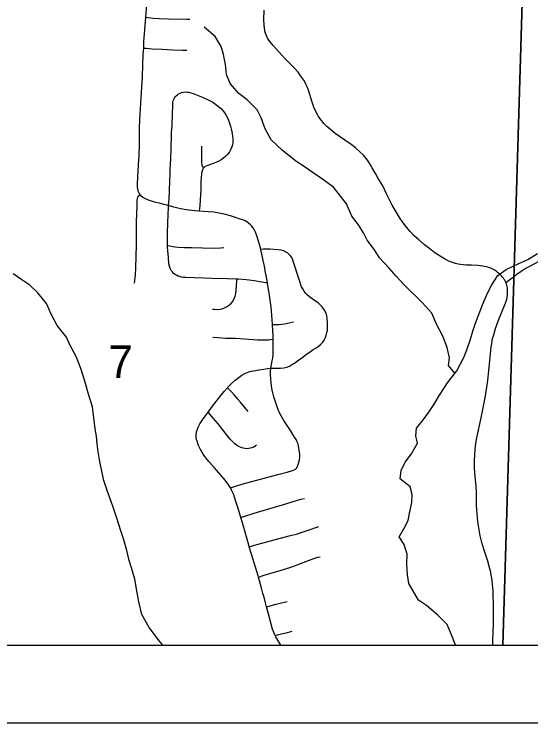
# Model space of a CAD drawing. Extents: x -14196 to 143, y -6096 to 28.
# Drawn here: x 63.739 to 64.404, y 16.799 to 17.71 of the extents above; entities that cross this region are included whole.
import ezdxf

# ---------------------------------------------------------------- set-up
doc = ezdxf.new("R2010")
doc.units = 0
for name, color, linetype in [('GM_X_Corporation', 7, 'Continuous'), ('GM_X_County_Road', 7, 'Continuous'), ('GM_X_Minor_River', 7, 'Continuous'), ('GM_X_Section_Text', 7, 'Continuous'), ('GM_X_Township_Road', 7, 'Continuous'), ('SH_Data', 7, 'Continuous')]:
    doc.layers.add(name, color=color, linetype=linetype)

msp = doc.modelspace()

# ---------------------------------------------------------------- linework, layer by layer
at = {"layer": 'GM_X_Corporation'}
for points in [[(58.10282, 16.89854), (64.90282, 16.89854), (64.90282, 18.72858), (64.42664, 18.73471), (64.36963, 18.73435), (63.68786, 18.74138), (63.08865, 18.75772), (62.54026, 18.77306)], [(62.31172, 16.89854), (64.90282, 16.89854), (64.90282, 18.72858), (64.42664, 18.73471), (64.36963, 18.73435), (63.68786, 18.74138), (63.08865, 18.75772), (62.54026, 18.77306)]]:
    msp.add_lwpolyline(points, dxfattribs=at)
for points in [[(63.34985, 16.89854), (64.36791, 16.89854), (64.39395, 17.76746), (63.39925, 17.80096)], [(64.36791, 16.89854), (64.90282, 16.89854), (64.90282, 17.75358), (64.39395, 17.76746)]]:
    msp.add_lwpolyline(points, close=True, dxfattribs=at)
at = {"layer": 'GM_X_County_Road'}
for points in [[(64.37186, 17.36491), (64.37141, 17.36586), (64.37093, 17.36675), (64.37035, 17.36771), (64.36976, 17.36865), (64.36859, 17.37024), (64.36741, 17.3717), (64.3661, 17.37313), (64.36478, 17.37445), (64.36286, 17.3762), (64.36094, 17.37776), (64.35917, 17.37909), (64.35734, 17.38038), (64.3557, 17.38134), (64.35401, 17.38227), (64.35229, 17.38307), (64.35051, 17.38376), (64.34836, 17.38446), (64.34625, 17.38503), (64.34402, 17.3855), (64.34191, 17.38587), (64.33917, 17.38625), (64.3363, 17.38648), (64.32773, 17.38683), (64.32085, 17.38709), (64.31698, 17.38747), (64.31356, 17.38787), (64.31015, 17.38851), (64.307, 17.38924), (64.30426, 17.39001), (64.30179, 17.39092), (64.2984, 17.39227), (64.2929, 17.39498), (64.2871, 17.39846), (64.28052, 17.40305), (64.27406, 17.40782), (64.26722, 17.41309), (64.25967, 17.41941), (64.25383, 17.42484), (64.24871, 17.43015), (64.24389, 17.43572), (64.23939, 17.44156), (64.23485, 17.44815), (64.23036, 17.4555), (64.22562, 17.46413), (64.22174, 17.47183), (64.21832, 17.47885), (64.2132, 17.48884), (64.20708, 17.49948), (64.20391, 17.50471), (64.19955, 17.51211), (64.19739, 17.51594), (64.19516, 17.51961), (64.1937, 17.52192), (64.192, 17.52422), (64.19021, 17.52639), (64.18833, 17.52843), (64.18397, 17.53284), (64.17839, 17.53774), (64.1725, 17.54227), (64.1644, 17.54795), (64.15219, 17.55632), (64.14637, 17.56087), (64.1413, 17.56533), (64.13746, 17.56928), (64.13469, 17.57252), (64.13263, 17.57519), (64.13077, 17.57798), (64.12909, 17.58081), (64.12749, 17.58386), (64.12479, 17.59004), (64.1225, 17.59641), (64.11771, 17.61187), (64.11624, 17.61555), (64.11488, 17.61887), (64.11333, 17.6219), (64.11155, 17.62493), (64.10803, 17.63012), (64.10421, 17.63508), (64.0993, 17.64077), (64.08774, 17.65253), (64.07209, 17.66959), (64.0682, 17.6743), (64.0666, 17.67652), (64.06514, 17.67877), (64.06405, 17.68084), (64.06309, 17.68312), (64.06233, 17.68552), (64.06172, 17.68777), (64.06134, 17.68958), (64.06108, 17.69134), (64.06048, 17.69621), (64.06024, 17.70235), (64.06083, 17.71472)], [(64.35488, 16.89854), (64.35478, 16.90436), (64.35562, 16.92545), (64.35572, 16.94907), (64.35559, 16.96525), (64.35545, 16.96889), (64.35515, 16.97273), (64.35476, 16.97657), (64.35426, 16.98081), (64.35367, 16.98464), (64.35302, 16.98821), (64.35221, 16.99238), (64.35111, 16.99674), (64.34844, 17.00636), (64.34355, 17.02174), (64.34085, 17.03061), (64.33876, 17.03898), (64.33725, 17.04686), (64.33574, 17.05726), (64.33466, 17.06769), (64.33401, 17.07817), (64.3341, 17.0887), (64.33393, 17.09555), (64.33353, 17.10302), (64.33242, 17.11544), (64.33157, 17.12592), (64.33135, 17.13579), (64.33161, 17.14319), (64.33226, 17.15057), (64.33324, 17.15791), (64.33455, 17.1652), (64.33999, 17.19063), (64.34377, 17.2101), (64.34582, 17.22169), (64.34842, 17.23879), (64.35001, 17.25167), (64.35154, 17.26831), (64.35298, 17.2818), (64.35357, 17.28587), (64.35433, 17.2903), (64.35513, 17.29385), (64.35607, 17.29744), (64.3586, 17.30566), (64.36235, 17.31612), (64.368, 17.32984), (64.3712, 17.33795), (64.37284, 17.34335), (64.37325, 17.34518), (64.37355, 17.34708), (64.37383, 17.34941), (64.37399, 17.35151), (64.37402, 17.35385), (64.37396, 17.35596), (64.37378, 17.35781), (64.37348, 17.35977), (64.37309, 17.36137), (64.37263, 17.36289), (64.37223, 17.36401), (64.37186, 17.36491)]]:
    msp.add_lwpolyline(points, dxfattribs=at)
at = {"layer": 'GM_X_Minor_River'}
for points in [[(64.30626, 17.24793), (64.29793, 17.25804), (64.29934, 17.26791), (64.29617, 17.28115), (64.2907, 17.29589), (64.28258, 17.31098), (64.27637, 17.32533), (64.26409, 17.33887), (64.24072, 17.36178), (64.23075, 17.37268), (64.22154, 17.38322), (64.20889, 17.39637), (64.20272, 17.40655), (64.19311, 17.41898), (64.18846, 17.4288), (64.1819, 17.43898), (64.17345, 17.4499), (64.16646, 17.46577), (64.14993, 17.48725), (64.13312, 17.49923), (64.12243, 17.50672), (64.11212, 17.51383), (64.10143, 17.52094), (64.08384, 17.53481), (64.06968, 17.54796), (64.06195, 17.56231), (64.05687, 17.57631), (64.05184, 17.58689), (64.03881, 17.59967), (64.02811, 17.60792), (64.01698, 17.62072), (64.01231, 17.63207), (64.01104, 17.64496), (64.00825, 17.65785), (64.00512, 17.66807), (63.9974, 17.68091), (63.98363, 17.69293)], [(64.30674, 16.89854), (64.30629, 16.89967), (64.30277, 16.90949), (64.29616, 16.92495), (64.28428, 16.93696), (64.26974, 16.94932), (64.25943, 16.95641), (64.24669, 16.97788), (64.24505, 16.98885), (64.24415, 17.00248), (64.24477, 17.01536), (64.24084, 17.02783), (64.2343, 17.03761), (64.241, 17.04904), (64.24583, 17.05856), (64.24762, 17.06805), (64.25051, 17.08172), (64.25115, 17.09233), (64.24877, 17.10216), (64.23578, 17.11227), (64.23718, 17.12289), (64.24199, 17.13355), (64.25022, 17.14424), (64.25804, 17.15796), (64.25566, 17.16741), (64.2567, 17.17728), (64.26455, 17.18683), (64.2724, 17.1979), (64.2795, 17.2082), (64.2862, 17.21964), (64.29665, 17.23566), (64.30862, 17.25094), (64.31753, 17.26809), (64.3216, 17.27798), (64.32638, 17.29206), (64.32931, 17.30232), (64.33262, 17.31222), (64.33815, 17.32706), (64.34258, 17.3381), (64.34665, 17.348), (64.35296, 17.36058), (64.36154, 17.37356), (64.37207, 17.38162), (64.3883, 17.38899), (64.4, 17.39441), (64.41243, 17.40211)], [(63.93002, 16.89854), (63.92598, 16.90363), (63.91251, 16.92131), (63.90324, 16.93788), (63.89927, 16.95413), (63.89685, 16.96812), (63.89404, 16.98324), (63.88971, 16.99797), (63.88695, 17.00742), (63.88378, 17.02027), (63.88023, 17.03387), (63.87631, 17.04558), (63.8716, 17.06031), (63.86573, 17.0773), (63.85869, 17.09732), (63.85439, 17.11016), (63.85081, 17.12604), (63.8488, 17.13663), (63.84717, 17.14685), (63.84592, 17.15745), (63.84468, 17.16729), (63.84307, 17.17675), (63.83974, 17.20477), (63.83464, 17.22102), (63.82991, 17.23804), (63.8248, 17.25429), (63.81858, 17.26978), (63.81046, 17.28449), (63.80618, 17.29431), (63.79427, 17.30936), (63.78654, 17.32408), (63.78033, 17.33768), (63.76918, 17.3516), (63.75884, 17.36137), (63.74854, 17.3681), (63.73746, 17.37596)]]:
    msp.add_lwpolyline(points, dxfattribs=at)
at = {"layer": 'GM_X_Township_Road'}
for points in [[(63.90851, 17.70581), (63.90879, 17.71095), (63.90901, 17.71722), (63.90894, 17.72364), (63.90879, 17.72949), (63.90844, 17.73534), (63.90694, 17.74489)], [(63.90565, 17.66618), (63.90587, 17.67409), (63.90723, 17.68992), (63.90851, 17.70581)], [(63.90851, 17.70581), (63.9113, 17.70547), (63.918, 17.7045), (63.92537, 17.70401), (63.9377, 17.70389), (63.96124, 17.70345), (63.96496, 17.70339)], [(63.90096, 17.4776), (63.90053, 17.47814), (63.89958, 17.47972), (63.89858, 17.48198), (63.89792, 17.48499), (63.89764, 17.48743), (63.89758, 17.48931), (63.89762, 17.49303), (63.8979, 17.49861), (63.89814, 17.50233), (63.8984, 17.50604), (63.89864, 17.50975), (63.89888, 17.51345), (63.89905, 17.51653), (63.89961, 17.5282), (63.90014, 17.54123), (63.90032, 17.5524), (63.9004, 17.56234), (63.90082, 17.57468), (63.90152, 17.58821), (63.90404, 17.62962), (63.90508, 17.65812), (63.90565, 17.66618)], [(63.90565, 17.66618), (63.90863, 17.66592), (63.91659, 17.66523), (63.92951, 17.66455), (63.94308, 17.66406), (63.95541, 17.66358), (63.96097, 17.66359)], [(63.93756, 17.46353), (63.93826, 17.47291), (63.9387, 17.48157), (63.93928, 17.49647), (63.93953, 17.50392), (63.93973, 17.51012), (63.94032, 17.52434), (63.94089, 17.53665), (63.94108, 17.54219), (63.94126, 17.5502), (63.94149, 17.55761), (63.94212, 17.56673), (63.94228, 17.56978), (63.94276, 17.57891), (63.94301, 17.59455), (63.94327, 17.59662), (63.94373, 17.59837), (63.94438, 17.60019), (63.94522, 17.60201), (63.94613, 17.6035), (63.94749, 17.60493), (63.94898, 17.60616), (63.9506, 17.6072), (63.95256, 17.60817), (63.95469, 17.60895), (63.95684, 17.60953), (63.95917, 17.60973), (63.9617, 17.6096), (63.96365, 17.60934), (63.96611, 17.60876), (63.96946, 17.60763), (63.98215, 17.60254), (63.98948, 17.59914), (63.9944, 17.5965), (63.99807, 17.59416), (64.00203, 17.59116), (64.00573, 17.58783), (64.00849, 17.58475), (64.01005, 17.58247), (64.01122, 17.58053), (64.01278, 17.57774), (64.01421, 17.57462), (64.01518, 17.57228), (64.01615, 17.56956), (64.01745, 17.56573), (64.01862, 17.5608), (64.01959, 17.55619), (64.02004, 17.55262), (64.02037, 17.55002), (64.0205, 17.54691), (64.0203, 17.54431), (64.01992, 17.54178), (64.01907, 17.53919), (64.0175, 17.5355), (64.01603, 17.53277), (64.01383, 17.52977), (64.01129, 17.52704), (64.00848, 17.52459), (64.00541, 17.52248), (64.00213, 17.52072), (63.99639, 17.51835), (63.98707, 17.51487), (63.98487, 17.51371), (63.98344, 17.51254), (63.98271, 17.51165)], [(63.98271, 17.51165), (63.98154, 17.51385), (63.98104, 17.51499), (63.98068, 17.51663), (63.98038, 17.5192), (63.98044, 17.53194), (63.98033, 17.53995)], [(63.98271, 17.51165), (63.98226, 17.51112), (63.98134, 17.50951), (63.98047, 17.50719), (63.97983, 17.50415), (63.97945, 17.4998), (63.97929, 17.49422), (63.97894, 17.48308), (63.97838, 17.4713), (63.97769, 17.46326), (63.97711, 17.45645)], [(63.89395, 17.36387), (63.89507, 17.37435), (63.89561, 17.38363), (63.89625, 17.41335), (63.89638, 17.42323), (63.89651, 17.44233), (63.89698, 17.46325), (63.89732, 17.47001), (63.89774, 17.47272), (63.89825, 17.4744), (63.89892, 17.47557), (63.89977, 17.4765), (63.90096, 17.4776)], [(63.93756, 17.46353), (63.93498, 17.46422), (63.93139, 17.46519), (63.92598, 17.46654), (63.92298, 17.46734), (63.91937, 17.46822), (63.91579, 17.46929), (63.91166, 17.47065), (63.90708, 17.47256), (63.90445, 17.47422), (63.90206, 17.47621), (63.90096, 17.4776)], [(63.93639, 17.41211), (63.93631, 17.41887), (63.93642, 17.42874), (63.93687, 17.4411), (63.93718, 17.45224), (63.93747, 17.46091), (63.93756, 17.46353)], [(63.97711, 17.45645), (63.97128, 17.45677), (63.96388, 17.45753), (63.9602, 17.45809), (63.95293, 17.45958), (63.94453, 17.46167), (63.93756, 17.46353)], [(64.05627, 17.40716), (64.05575, 17.40942), (64.05353, 17.41783), (64.05125, 17.42493), (64.04935, 17.42952), (64.04759, 17.4328), (64.0464, 17.43481), (64.04483, 17.43702), (64.0429, 17.43895), (64.04055, 17.44094), (64.0382, 17.44258), (64.03599, 17.44387), (64.03307, 17.44515), (64.02965, 17.44636), (64.02258, 17.44873), (64.01723, 17.45034), (64.00761, 17.45281), (64.00031, 17.45434), (63.99603, 17.455), (63.98862, 17.45579), (63.97711, 17.45645)], [(63.93639, 17.41211), (63.93903, 17.41173), (63.94304, 17.41114), (63.94996, 17.41028), (63.95798, 17.40984), (63.96726, 17.4096), (63.98149, 17.40923), (63.99758, 17.40894), (64.00438, 17.40919), (64.00868, 17.40963)], [(64.02561, 17.36894), (64.01359, 17.36929), (63.99384, 17.36998), (63.95984, 17.37098), (63.95656, 17.3713), (63.9541, 17.37174), (63.95183, 17.37224), (63.94963, 17.373), (63.94768, 17.37395), (63.94604, 17.37495), (63.9441, 17.37643), (63.94253, 17.37823), (63.94102, 17.38015), (63.93958, 17.38283), (63.93861, 17.38573), (63.93803, 17.38873), (63.93733, 17.3967), (63.93642, 17.41023), (63.93639, 17.41211)], [(64.06929, 17.25457), (64.07442, 17.25451), (64.07813, 17.25442), (64.08184, 17.25457), (64.08615, 17.2552), (64.08977, 17.25607), (64.09325, 17.25735), (64.09602, 17.25872), (64.09973, 17.26099), (64.10372, 17.26396), (64.10917, 17.26807), (64.11522, 17.27238), (64.11875, 17.27489), (64.12381, 17.27847), (64.12752, 17.28073), (64.13007, 17.28257), (64.13344, 17.28539), (64.13601, 17.28807), (64.13786, 17.29052), (64.13934, 17.29322), (64.14064, 17.2967), (64.14151, 17.3003), (64.14199, 17.30336), (64.14233, 17.30769), (64.14236, 17.31266), (64.14194, 17.31824), (64.14128, 17.32191), (64.14037, 17.32487), (64.13909, 17.32766), (64.13751, 17.3303), (64.13528, 17.33326), (64.13275, 17.33599), (64.12997, 17.33845), (64.12545, 17.34173), (64.11931, 17.34597), (64.11597, 17.34886), (64.11435, 17.35065), (64.11233, 17.35348), (64.11048, 17.35655), (64.10891, 17.35933), (64.10784, 17.36169), (64.10649, 17.36589), (64.09728, 17.39484), (64.09622, 17.39676), (64.09458, 17.39898), (64.09336, 17.4004), (64.09201, 17.40168), (64.09065, 17.40275), (64.08909, 17.40382), (64.08724, 17.40475), (64.08547, 17.40549), (64.08247, 17.40622), (64.07817, 17.40679), (64.0683, 17.40738), (64.062, 17.40753), (64.05979, 17.40739), (64.05627, 17.40716)], [(64.06505, 17.36391), (64.06413, 17.36936), (64.06214, 17.37973), (64.06148, 17.38337), (64.05952, 17.39311), (64.05627, 17.40716)], [(64.37186, 17.36491), (64.37678, 17.36852), (64.38171, 17.37221), (64.38572, 17.37533), (64.3913, 17.3793), (64.39659, 17.38253), (64.40255, 17.38586), (64.4147, 17.3921)], [(63.99434, 17.33058), (63.99678, 17.33026), (64.00048, 17.33006), (64.00355, 17.33029), (64.00656, 17.33091), (64.00947, 17.33194), (64.01224, 17.3333), (64.01485, 17.33497), (64.01722, 17.33696), (64.01929, 17.33925), (64.02067, 17.3413), (64.02206, 17.34408), (64.02315, 17.34699), (64.02409, 17.35059), (64.02463, 17.35427), (64.02485, 17.36171), (64.02531, 17.36601), (64.02561, 17.36894)], [(64.06505, 17.36391), (64.05744, 17.36513), (64.04766, 17.36668), (64.04129, 17.36769), (64.03763, 17.36819), (64.02779, 17.36887), (64.02561, 17.36894)], [(64.07147, 17.31066), (64.0707, 17.32268), (64.06958, 17.33315), (64.06704, 17.35096), (64.06558, 17.36079), (64.06505, 17.36391)], [(64.07147, 17.31066), (64.07508, 17.31078), (64.08004, 17.31093), (64.08683, 17.3117), (64.09294, 17.31277), (64.09654, 17.31371), (64.0983, 17.31432)], [(64.07232, 17.29166), (64.07225, 17.29677), (64.07193, 17.3029), (64.07154, 17.30969), (64.07147, 17.31066)], [(63.99457, 17.29451), (64.00134, 17.29384), (64.01123, 17.29332), (64.02362, 17.29306), (64.03537, 17.2925), (64.05265, 17.29113), (64.06008, 17.29084), (64.06627, 17.29093), (64.06871, 17.29122), (64.07232, 17.29166)], [(64.06929, 17.25457), (64.07109, 17.26419), (64.07168, 17.26724), (64.07214, 17.27219), (64.07226, 17.27653), (64.07232, 17.28273), (64.07236, 17.28825), (64.07232, 17.29166)], [(64.01328, 17.22945), (64.01397, 17.23023), (64.01838, 17.2346), (64.02347, 17.23913), (64.02829, 17.24299), (64.03182, 17.24545), (64.03499, 17.24727), (64.03885, 17.24898), (64.04103, 17.24974), (64.04244, 17.25018), (64.04411, 17.25064), (64.04751, 17.25133), (64.05374, 17.25236), (64.06009, 17.25336), (64.065, 17.25414), (64.06929, 17.25457)], [(64.01727, 17.10074), (64.02125, 17.10209), (64.03187, 17.1053), (64.04321, 17.10858), (64.07833, 17.11778), (64.09041, 17.12098), (64.09711, 17.12284), (64.09946, 17.12383), (64.10117, 17.1249), (64.10253, 17.12647), (64.10368, 17.12852), (64.10492, 17.13203), (64.10611, 17.13685), (64.10649, 17.13992), (64.10642, 17.14427), (64.1059, 17.14921), (64.10485, 17.1547), (64.10388, 17.15827), (64.10278, 17.16085), (64.10167, 17.16305), (64.09982, 17.16604), (64.09717, 17.17011), (64.09441, 17.17424), (64.0859, 17.18722), (64.08243, 17.1931), (64.08046, 17.19696), (64.0783, 17.20211), (64.0761, 17.20858), (64.07329, 17.21759), (64.07201, 17.22266), (64.07073, 17.22828), (64.06952, 17.23556), (64.06906, 17.24071), (64.06879, 17.24628), (64.06888, 17.25075), (64.06929, 17.25457)], [(63.98866, 17.19818), (63.99422, 17.20554), (64.0047, 17.21937), (64.00939, 17.22517), (64.01328, 17.22945)], [(64.04016, 17.19889), (64.03596, 17.20401), (64.02957, 17.21146), (64.02642, 17.21524), (64.02245, 17.21994), (64.01833, 17.22447), (64.01527, 17.22748), (64.01328, 17.22945)], [(64.01727, 17.10074), (64.014, 17.10587), (64.01064, 17.11051), (64.00514, 17.11649), (63.99609, 17.12691), (63.9894, 17.13461), (63.98562, 17.13932), (63.98213, 17.14415), (63.97872, 17.15007), (63.9763, 17.15511), (63.97514, 17.15778), (63.97421, 17.16056), (63.97364, 17.16285), (63.97328, 17.16513), (63.97321, 17.16698), (63.97331, 17.16958), (63.97343, 17.17119), (63.97364, 17.17266), (63.97425, 17.17506), (63.97563, 17.17851), (63.97796, 17.18289), (63.98126, 17.18813), (63.986, 17.19466), (63.98866, 17.19818)], [(64.05087, 17.15541), (64.04902, 17.1542), (64.04723, 17.1532), (64.04467, 17.15227), (64.04281, 17.1517), (64.04088, 17.15135), (64.03846, 17.15106), (64.03611, 17.15113), (64.03354, 17.15156), (64.03084, 17.15242), (64.02878, 17.15326), (64.02634, 17.15477), (64.02463, 17.15584), (64.0227, 17.15726), (64.02021, 17.15969), (64.01704, 17.16336), (64.01367, 17.16774), (64.00719, 17.1758), (64.00131, 17.183), (63.99561, 17.18985), (63.98866, 17.19818)], [(64.03072, 17.06266), (64.02754, 17.07265), (64.0239, 17.08456), (64.02141, 17.09155), (64.01899, 17.0969), (64.01727, 17.10074)], [(64.03072, 17.06266), (64.0346, 17.0639), (64.04765, 17.06803), (64.06362, 17.07287), (64.08416, 17.07901), (64.09656, 17.08286), (64.10794, 17.08599), (64.11269, 17.08717)], [(64.04154, 17.02492), (64.04098, 17.02684), (64.0387, 17.03459), (64.03284, 17.05549), (64.03072, 17.06266)], [(64.04154, 17.02492), (64.04825, 17.02682), (64.06885, 17.03267), (64.09274, 17.0388), (64.10364, 17.04158), (64.10963, 17.04351), (64.11591, 17.04579), (64.13093, 17.05099)], [(64.05337, 16.98603), (64.05293, 16.98768), (64.04431, 17.01553), (64.04154, 17.02492)], [(64.05337, 16.98603), (64.06069, 16.98824), (64.08539, 16.99571), (64.09742, 16.99968), (64.11428, 17.0061), (64.12476, 17.01), (64.12953, 17.01142), (64.13258, 17.01197)], [(64.06368, 16.94784), (64.06233, 16.95301), (64.06136, 16.9566), (64.05972, 16.96258), (64.05905, 16.96497), (64.05727, 16.97153), (64.05337, 16.98603)], [(64.06368, 16.94784), (64.06995, 16.94948), (64.07412, 16.95058), (64.07949, 16.9521), (64.09031, 16.95473)], [(64.07493, 16.91086), (64.0736, 16.91365), (64.07157, 16.91885), (64.06953, 16.92538), (64.06657, 16.93681), (64.06368, 16.94784)], [(64.07493, 16.91086), (64.07792, 16.91158), (64.08126, 16.91239), (64.09069, 16.91472), (64.09664, 16.9162)], [(64.08198, 16.89854), (64.07937, 16.90266), (64.07574, 16.90917), (64.07493, 16.91086)]]:
    msp.add_lwpolyline(points, dxfattribs=at)
at = {"layer": 'SH_Data'}
for p, q in [((58.10282, 16.89854), (64.90282, 16.89854)), ((58.00282, 16.79854), (65.00282, 16.79854))]:
    msp.add_line(p, q, dxfattribs=at)

# ---------------------------------------------------------------- texts
at = {"layer": 'GM_X_Section_Text'}
msp.add_text('7', height=0.04186, rotation=0.00001, dxfattribs=at).set_placement((63.86041, 17.24206))

doc.saveas('drawing.dxf')
